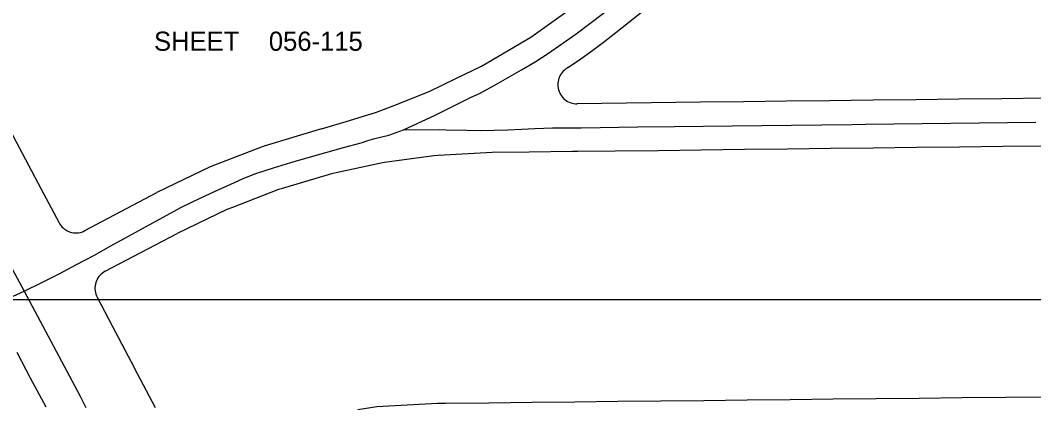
# Model space of a CAD drawing. Extents: x -25029 to 2274964, y -81170 to 687028.
# Drawn here: x 7512 to 8571, y -69163 to -68757 of the extents above; entities that cross this region are included whole.
import ezdxf

# ---------------------------------------------------------------- set-up
doc = ezdxf.new("R2010")
doc.units = 0
for name, color, linetype in [('81911BEA - RW_X_Fee_RW', 7, 'Continuous'), ('GE_X_CL_2000', 7, 'Continuous'), ('TI_BORDER', 7, 'Continuous'), ('TI_SHEET', 7, 'Continuous')]:
    doc.layers.add(name, color=color, linetype=linetype)

msp = doc.modelspace()

# ---------------------------------------------------------------- linework, layer by layer
at = {"layer": '81911BEA - RW_X_Fee_RW'}
for p, q in [((8122.8, -68778.2), (8141, -68764.2)), ((8222.7, -68842.1), (8094, -68843.7)), ((7579.3, -68976.2), (7654.5, -68936.4)), ((7600.5, -69018.6), (7675.7, -68979))]:
    msp.add_line(p, q, dxfattribs=at)
for points in [[(8141, -68764.2), (8186.5, -68727.5), (8201.2, -68714.4)], [(7430.2, -68737.8), (7444.3, -68764.3), (7463.1, -68799.6), (7481.8, -68835), (7507.5, -68883.6), (7533.3, -68932.2), (7552.3, -68967.9)], [(7826.7, -68869.8), (7855.8, -68861.1), (7884.1, -68852.5), (7907.8, -68843.3), (7939.9, -68830.7), (7967.2, -68817.4), (7993.8, -68804.5), (8045.3, -68774), (8094.3, -68739.5)], [(8084.9, -68805.6), (8097.7, -68796.7), (8110.3, -68787.6), (8122.8, -68778.2)], [(8084.9, -68805.6), (8083.3, -68806.5), (8081.9, -68807.4), (8080.5, -68808.5), (8079.3, -68809.7), (8078.1, -68811), (8077.1, -68812.4), (8076.2, -68813.9), (8075.4, -68815.5), (8074.7, -68817.1), (8074.2, -68818.8), (8073.9, -68820.5), (8073.7, -68822.3), (8073.6, -68824), (8073.7, -68825.7), (8074, -68827.5), (8074.4, -68829.2), (8075, -68830.8), (8075.7, -68832.4), (8076.5, -68834), (8077.4, -68835.4), (8078.5, -68836.8), (8079.7, -68838.1), (8081, -68839.2), (8082.4, -68840.3), (8083.9, -68841.2), (8085.5, -68842), (8087.1, -68842.6), (8088.8, -68843.1), (8090.5, -68843.5), (8092.2, -68843.7), (8094, -68843.7)], [(9122.7, -68831.5), (9077.7, -68832), (9032.7, -68832.5), (8987.7, -68833.1), (8942.7, -68833.6), (8897.7, -68834.1), (8852.7, -68834.7), (8807.7, -68835.2), (8762.7, -68835.7), (8717.7, -68836.3), (8672.7, -68836.8), (8627.7, -68837.3), (8582.7, -68837.9), (8537.7, -68838.4), (8492.7, -68838.9), (8447.7, -68839.5), (8402.7, -68840), (8357.7, -68840.5), (8312.7, -68841.1), (8267.7, -68841.6), (8222.7, -68842.1)], [(7826.7, -68869.8), (7767.7, -68887.5), (7764.5, -68888.7), (7710.1, -68909.7), (7654.5, -68936.4)], [(9115.7, -68881.6), (9078.5, -68882), (9033.5, -68882.5), (8988.5, -68883.1), (8943.5, -68883.6), (8898.5, -68884.1), (8853.5, -68884.7), (8808.5, -68885.2), (8763.5, -68885.7), (8718.6, -68886.3), (8673.6, -68886.8), (8628.6, -68887.3), (8583.6, -68887.9), (8538.6, -68888.4), (8493.6, -68888.9), (8448.6, -68889.5), (8403.6, -68890), (8358.6, -68890.5), (8313.6, -68891.1), (8268.6, -68891.6), (8223.6, -68892.1)], [(8223.6, -68892.1), (8178.6, -68892.7), (8133.6, -68893.2), (8094.5, -68893.7)], [(8005, -68894.7), (7998.6, -68895.1), (7948.5, -68897.6), (7944.2, -68898.2), (7892.4, -68905), (7890.3, -68905.5), (7837, -68916.8)], [(8094.5, -68893.7), (8088.6, -68893.7), (8043.6, -68894.3), (8005, -68894.7)], [(7837, -68916.8), (7784.6, -68932.4), (7781.7, -68933.3), (7733.5, -68951.9), (7727.8, -68954.1), (7675.7, -68979)], [(7552.3, -68967.9), (7553.2, -68969.4), (7554.2, -68970.9), (7555.3, -68972.2), (7556.5, -68973.4), (7557.9, -68974.5), (7559.3, -68975.5), (7560.8, -68976.4), (7562.4, -68977.1), (7564.1, -68977.7), (7565.8, -68978.1), (7567.5, -68978.4), (7569.2, -68978.6), (7571, -68978.5), (7572.7, -68978.4), (7574.4, -68978.1), (7576.1, -68977.6), (7577.7, -68977), (7579.3, -68976.2)], [(7600.5, -69018.6), (7599, -69019.5), (7597.6, -69020.5), (7596.2, -69021.6), (7595, -69022.9), (7593.9, -69024.2), (7592.9, -69025.6), (7592, -69027.2), (7591.3, -69028.7), (7590.7, -69030.4), (7590.3, -69032.1), (7590, -69033.8), (7589.9, -69035.5), (7589.9, -69037.3), (7590, -69039), (7590.3, -69040.7), (7590.8, -69042.4), (7591.4, -69044.1), (7592.1, -69045.6)], [(7592.1, -69045.6), (7608, -69075.7), (7631.2, -69119.9)], [(7508.2, -69103.2), (7522.3, -69129.7), (7538.6, -69160.3)], [(7653, -69161.3), (7631.2, -69119.9)], [(9118.4, -69144.2), (9081.4, -69144.6), (9036.4, -69145.1), (8991.4, -69145.6), (8946.4, -69146), (8901.4, -69146.5), (8856.4, -69147), (8811.4, -69147.5), (8766.4, -69148), (8721.4, -69148.4), (8676.4, -69148.9), (8631.4, -69149.4), (8586.4, -69149.9), (8541.4, -69150.4), (8496.4, -69150.9), (8451.4, -69151.3), (8406.4, -69151.8), (8361.4, -69152.3), (8316.4, -69152.8), (8271.4, -69153.3), (8226.4, -69153.8)], [(7948, -69156.7), (7884.3, -69160.3), (7864.5, -69163.1)], [(8226.4, -69153.8), (8181.4, -69154.2), (8136.4, -69154.7), (8091.4, -69155.2), (8046.4, -69155.7), (8001.4, -69156.2), (7956.4, -69156.6), (7948, -69156.7)]]:
    msp.add_lwpolyline(points, dxfattribs=at)
at = {"layer": 'GE_X_CL_2000'}
for points in [[(7912.3, -68870.8), (7945.5, -68855.7), (7983.2, -68836.7), (7991.7, -68832.9), (8006.4, -68825), (8021, -68816.8), (8035.5, -68808.4), (8049.8, -68799.8), (8063.9, -68790.9), (8092.8, -68770.8), (8121.3, -68749.1), (8143.4, -68732.2), (8183, -68699.2), (8225.6, -68658.8), (8251.9, -68632.3), (8275.4, -68609.1), (8293.4, -68589)], [(7379.5, -68781.7), (7394.4, -68809.8), (7464.1, -68942.8), (7491, -68993.5), (7515.9, -69039.4)], [(7515.9, -69039.4), (7534.2, -69030.4), (7552.5, -69021.1), (7570.6, -69011.6), (7588.7, -69002), (7606.6, -68992.2), (7679.7, -68951.9), (7692.6, -68945.6), (7705.6, -68939.5), (7718.6, -68933.5), (7731.7, -68927.6), (7744.9, -68921.9), (7758.1, -68916.4), (7776.3, -68910.6), (7794.5, -68905.1), (7812.8, -68899.7), (7831.2, -68894.5), (7849.6, -68889.4), (7868, -68884.5), (7875.2, -68882.2), (7882.4, -68880.1), (7889.7, -68878.1), (7897.1, -68876.4), (7912.3, -68870.8)], [(7912.3, -68870.8), (7949.6, -68870.7), (7957, -68870.8), (7978.7, -68871.4), (7992.9, -68871.6), (8007.1, -68871.4), (8021.3, -68871), (8035.5, -68870.4), (8049.7, -68869.5), (8058.9, -68869.1), (8068.1, -68868.9), (8077.2, -68869), (8097.9, -68868.8), (8157.3, -68867.8), (8195.6, -68867.6), (8255.8, -68866.6), (8317.9, -68866), (8381.4, -68865.2), (8395.1, -68865), (8573.3, -68862.8)], [(7285.9, -69158.2), (7329.1, -69135), (7429.5, -69082.3), (7449.5, -69071.3), (7469.5, -69060.4), (7515.9, -69039.4)], [(7515.9, -69039.4), (7532.7, -69070.7), (7574.3, -69148.9), (7580.4, -69160.7)]]:
    msp.add_lwpolyline(points, dxfattribs=at)
at = {"layer": 'TI_BORDER'}
msp.add_lwpolyline([(4951.6, -64448.4), (11951.6, -64448.4), (11951.6, -69048.4), (4951.6, -69048.4)], close=True, dxfattribs=at)

# ---------------------------------------------------------------- texts
at = {"layer": 'TI_SHEET'}
for s, p in [('SHEET', (7651.6, -68788.4)), ('056-115', (7771.6, -68788.4))]:
    msp.add_text(s, height=20, dxfattribs=at).set_placement(p)

doc.saveas('drawing.dxf')
